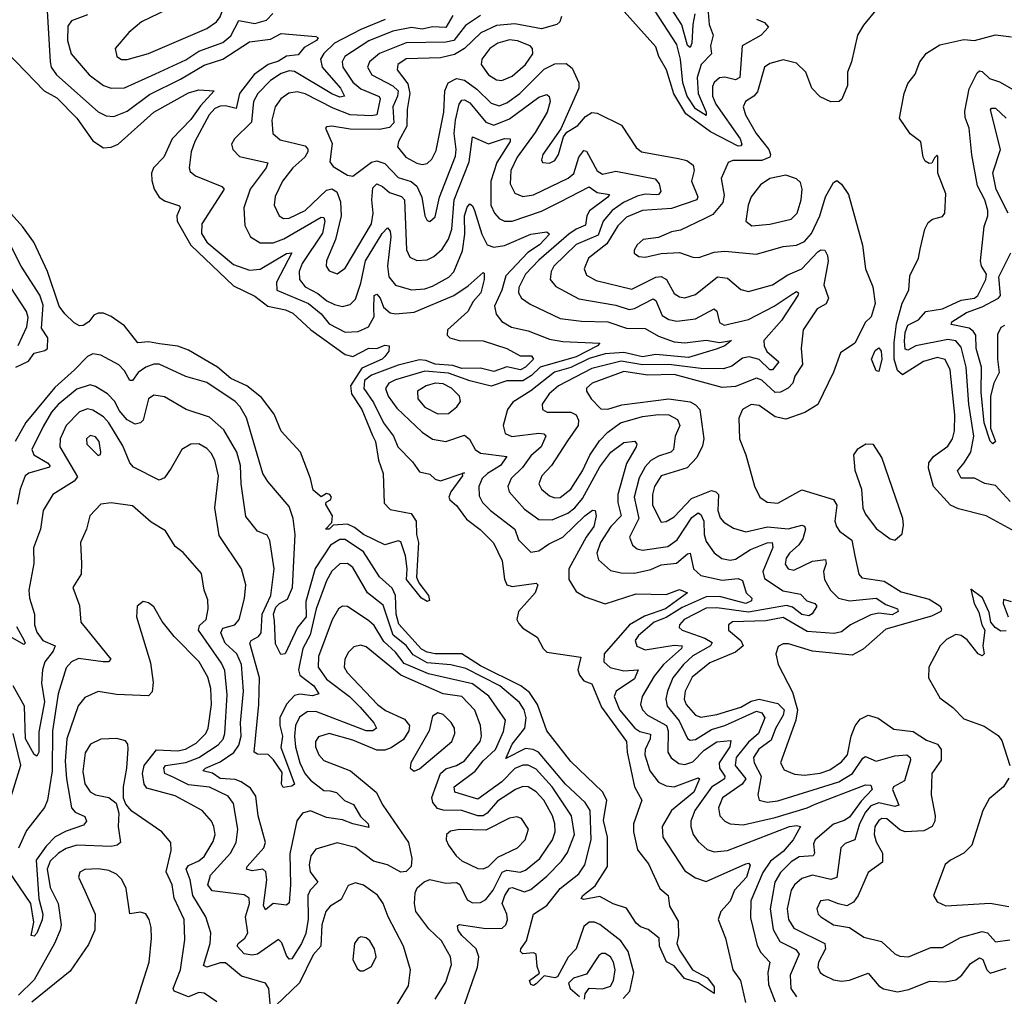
# Model space of a CAD drawing. Extents: x 1552294 to 1694791, y 811929 to 917222.
# Tile 523 of 643: x 1651750 to 1655458, y 894056 to 897733. Entities that reach past the tile are written whole.
import ezdxf

# ---------------------------------------------------------------- set-up
doc = ezdxf.new("R2010")
doc.units = 0

msp = doc.modelspace()

# ---------------------------------------------------------------- linework, layer by layer
at = {"layer": '0CON10XD'}
for points in [[(1652155, 897583.8), (1652235, 897606.4), (1652455, 897700.2), (1652490.7, 897725), (1652505, 897744.5), (1652527.5, 897805), (1652524.4, 897814.4), (1652476.2, 897836.2), (1652425, 897839.7), (1652385, 897825.3), (1652305, 897771.9), (1652208.2, 897725), (1652160.9, 897685), (1652110, 897625), (1652116, 897595), (1652133.9, 897583.9), (1652155, 897583.8)], [(1651853.9, 897766.1), (1651864.7, 897575), (1651868.8, 897555), (1651888, 897525), (1652045, 897385.8), (1652075, 897371.1), (1652105, 897369.1), (1652155, 897388.9), (1652238.6, 897451.4), (1652355, 897508.8), (1652445, 897562), (1652515.3, 897584.7), (1652615, 897649.5), (1652695, 897660), (1652735, 897681.5), (1652865, 897669.4), (1652873.8, 897665), (1652868.1, 897655), (1652821.2, 897628.8), (1652799, 897601), (1652755, 897595.9), (1652725, 897576.5), (1652685.8, 897564.2), (1652633.2, 897526.8), (1652577.8, 897455), (1652565, 897398.9), (1652525, 897409), (1652505, 897407.8), (1652485, 897398.8), (1652463.3, 897375), (1652409.2, 897275), (1652395.9, 897235), (1652387.8, 897175), (1652391.8, 897161.8), (1652412, 897145), (1652510.8, 897105), (1652520, 897095), (1652435.2, 896964.8), (1652435, 896927.5), (1652454.3, 896895), (1652555, 896811.7), (1652615, 896790.5), (1652655, 896794.4), (1652755, 896853.2), (1652775, 896855.6), (1652717.1, 896745), (1652718.2, 896715), (1652837.9, 896665), (1652884.8, 896625), (1652915, 896588), (1652975, 896557.1), (1653025, 896558.7), (1653063.5, 896576.5), (1653084.3, 896615), (1653084, 896646), (1653084.8, 896695.2), (1653095, 896699.5), (1653106.9, 896685), (1653120.1, 896650.1), (1653145, 896629.2), (1653165, 896625.2), (1653235, 896632.2), (1653385.4, 896694.6), (1653439, 896731), (1653495, 896781.2), (1653498.8, 896778.8), (1653499.2, 896755), (1653486.7, 896705), (1653457.9, 896672.1), (1653437.5, 896635), (1653360.4, 896565), (1653359.6, 896545), (1653370, 896535), (1653405, 896524.8), (1653495, 896524.3), (1653584.4, 896495), (1653635, 896467.5), (1653677.5, 896467.5), (1653685.2, 896455), (1653655, 896424.8), (1653635.5, 896415), (1653585, 896425.9), (1653535, 896409.1), (1653485, 896421.5), (1653415, 896419.7), (1653381.3, 896431.3), (1653315, 896436.3), (1653279.8, 896450.2), (1653255, 896452.1), (1653175, 896432.5), (1653074.2, 896395), (1653048.9, 896375), (1653046.3, 896345), (1653082.1, 896292.1), (1653119.6, 896215), (1653157.9, 896165), (1653174.5, 896124.5), (1653228.7, 896068.7), (1653255, 896031.1), (1653295, 896021.8), (1653315, 896002.6), (1653335, 895997), (1653416, 896024.5), (1653425, 896027.5), (1653416, 896024.5), (1653417.5, 896015), (1653373.1, 895955), (1653365.9, 895935), (1653369.6, 895925), (1653395, 895903.5), (1653432, 895852), (1653483.8, 895813.9), (1653533.8, 895763.9), (1653566.6, 895695), (1653576.2, 895626.2), (1653585, 895605.6), (1653605, 895599.1), (1653695, 895612), (1653700.8, 895605), (1653691.5, 895575), (1653627.9, 895505), (1653621.8, 895475), (1653629.4, 895459.4), (1653645, 895442.5), (1653698.4, 895408.4), (1653720.8, 895365), (1653735, 895351.8), (1653862.5, 895332.5), (1653852.2, 895285), (1653857.8, 895265), (1653874.2, 895244.2), (1653905, 895232.9), (1653940.5, 895145), (1654034.7, 895015), (1654037.3, 894975), (1654065.8, 894845), (1654092.2, 894795), (1654061.5, 894705), (1654061.1, 894675), (1654077, 894607), (1654118, 894555), (1654161.2, 894461.2), (1654192.5, 894435), (1654197.5, 894395), (1654229.2, 894339.2), (1654230.6, 894285), (1654224.5, 894255), (1654235, 894229.2), (1654283.8, 894155), (1654340.4, 894125)], [(1654524, 897735), (1654555, 897723.1), (1654569.2, 897705), (1654542.5, 897675), (1654470.4, 897635), (1654462, 897515), (1654445, 897506.8), (1654405, 897516.2), (1654385, 897514.1), (1654365, 897497.3), (1654358.7, 897481.3), (1654359.2, 897445), (1654371, 897415), (1654463.2, 897285), (1654469.7, 897265), (1654465, 897257.9), (1654455, 897257.4), (1654351.2, 897311.2), (1654259.1, 897379.1), (1654213.9, 897453.9), (1654185.8, 897545), (1654156.6, 897595), (1654145, 897630.5), (1654015, 897776.1)], [(1654979.2, 897775), (1654927.4, 897712.6), (1654905.4, 897674.6), (1654882.7, 897575), (1654867.8, 897535), (1654866.9, 897485), (1654846.2, 897433.8), (1654836.2, 897425), (1654805, 897424.4), (1654765, 897442.7), (1654733.3, 897475), (1654710.3, 897535), (1654675, 897569.5), (1654625, 897582.6), (1654575, 897568.4), (1654554.2, 897555), (1654528.3, 897461.7), (1654515, 897445.3), (1654483.5, 897425), (1654474.6, 897405), (1654482.8, 897375), (1654523, 897305), (1654571.1, 897245), (1654577.3, 897225), (1654574.2, 897215.8), (1654545, 897203.6), (1654435, 897203.4), (1654417.7, 897195), (1654392.1, 897135), (1654402.6, 897072.6), (1654398.3, 897045), (1654360.7, 896999.3), (1654327, 896983), (1654238.8, 896941.2), (1654205, 896934.7), (1654155, 896912.9), (1654097.5, 896905), (1654075, 896885.6), (1654063.5, 896865), (1654063.6, 896853.6), (1654081.7, 896841.7), (1654105, 896839.2), (1654165, 896852.9), (1654235, 896856.9), (1654285, 896838.5), (1654307.3, 896837.3), (1654365, 896858.1), (1654405, 896862.1), (1654525, 896850), (1654625, 896879.2), (1654675, 896884.2), (1654705, 896898.1), (1654731.8, 896928.2), (1654762.9, 896995), (1654785, 897066.5), (1654815, 897120), (1654827.5, 897127.5), (1654844.3, 897114.3), (1654871.1, 897075), (1654923.6, 896883.6), (1654934.6, 896794.6), (1654962.5, 896727.5), (1654971.2, 896665), (1654955.9, 896614.1), (1654935, 896593.8), (1654894.6, 896515.4), (1654841.5, 896478.5), (1654814.6, 896405.4), (1654755, 896284.3), (1654706.3, 896253.7), (1654635, 896228.9), (1654595, 896237.3), (1654535, 896280.8), (1654505, 896283.6), (1654471.4, 896265), (1654457.5, 896232.5), (1654460, 896155), (1654484.5, 896095), (1654516.9, 895976.9), (1654536.7, 895935), (1654565, 895916.9), (1654605, 895912.5), (1654695, 895963.1), (1654815, 895926.5), (1654827.7, 895905), (1654820, 895845), (1654825.3, 895825.3), (1654837.8, 895807.8), (1654883.2, 895773.2), (1654894.6, 895715), (1654910.5, 895645), (1654921.8, 895631.8), (1655005, 895618.7), (1655068.9, 895578.9), (1655175, 895551), (1655215, 895525.9), (1655221.2, 895515), (1655219, 895505), (1655183.3, 895486.7), (1655011.2, 895438.8), (1654926.7, 895363.3), (1654885, 895340.7), (1654735.9, 895355.9), (1654645, 895383.3), (1654625, 895383.1), (1654606.8, 895373.2), (1654597.8, 895345), (1654606.7, 895305), (1654660.8, 895200.9), (1654679.1, 895135), (1654672.3, 895095), (1654615.5, 894935), (1654628.4, 894908.4), (1654667.4, 894892.6), (1654705, 894888.4), (1654765, 894896.5), (1654801, 894909), (1654845, 894938.3), (1654866.9, 894965), (1654880.7, 895035), (1654896, 895074), (1654915, 895099.1), (1654945, 895114.5), (1654983.3, 895103.3), (1655041.9, 895061.9), (1655115, 895053.2), (1655165, 895019.8), (1655205.8, 895005), (1655220, 894985), (1655219.6, 894945), (1655185.5, 894894.5), (1655181.8, 894815), (1655196.9, 894735), (1655196.2, 894715), (1655186.5, 894695), (1655155, 894679.4), (1655085, 894675.7), (1655065, 894682.4), (1655015, 894724.3), (1654996.2, 894725), (1654985, 894718.1), (1654970.4, 894695), (1654967.2, 894665), (1654975, 894637.5), (1654999.2, 894595), (1654999.1, 894560.9), (1654945, 894522), (1654907.1, 894435), (1654890, 894410), (1654865, 894396.9), (1654833.7, 894403.7), (1654795, 894419.6), (1654766, 894415), (1654751.4, 894385), (1654757.1, 894365), (1654767.5, 894355), (1654815, 894324.7), (1654874.6, 894314.6), (1654928.6, 894278.6), (1654995, 894262.6), (1655045, 894215.5), (1655065, 894206.8), (1655096.7, 894205), (1655180.9, 894239.1), (1655225, 894240), (1655292.5, 894277.5), (1655375, 894300), (1655394.5, 894294.5), (1655425, 894260.7), (1655479.1, 894269.1)], [(1654340.8, 897775), (1654345.9, 897715), (1654361.8, 897675), (1654351.6, 897635), (1654355.3, 897605), (1654315.7, 897564.3), (1654301, 897515), (1654304.9, 897455), (1654335.5, 897385), (1654335, 897372.6), (1654295, 897397.5), (1654264, 897445), (1654247.3, 897495), (1654238.7, 897585), (1654225, 897639.3), (1654124.6, 897794.6)], [(1654292.7, 897755), (1654284.5, 897715), (1654281.7, 897645), (1654275, 897628.7), (1654265, 897635.5), (1654243.9, 897713.9), (1654203.9, 897773.9)], [(1652005, 897752.1), (1651945, 897728.9), (1651930.6, 897709.4), (1651929.5, 897655), (1651943.6, 897605), (1652011.6, 897525), (1652065, 897485.7), (1652095, 897474.8), (1652145, 897476.5), (1652261, 897529), (1652375, 897581.9), (1652424.9, 897615.1), (1652515, 897646.7), (1652545, 897672.5), (1652575, 897730.2), (1652635, 897718.8), (1652679.1, 897730.9), (1652703.7, 897756.3)], [(1653125.7, 897734.3), (1653034.3, 897695.7), (1652935, 897644.3), (1652895, 897605.5), (1652882.9, 897585), (1652888.9, 897555), (1652957.8, 897475), (1652973.3, 897445), (1652955, 897441.3), (1652925, 897454), (1652785, 897538.4), (1652765, 897540.2), (1652735, 897530.6), (1652695, 897504.8), (1652646.6, 897455), (1652630.4, 897425), (1652622.6, 897347.4), (1652558.6, 897285), (1652548.1, 897265), (1652552.9, 897245), (1652578.2, 897218.2), (1652684.4, 897194.4), (1652678.2, 897175), (1652617.8, 897095), (1652594.2, 897025), (1652598.1, 896958.1), (1652618.9, 896915), (1652655, 896892.4), (1652705, 896893.3), (1652745, 896908.2), (1652885, 896989.7), (1652895, 896988.5), (1652899, 896975), (1652890.4, 896929.6), (1652814.2, 896815), (1652802.7, 896785), (1652803.9, 896755), (1652825, 896727), (1652872.1, 896702.1), (1652906.7, 896675), (1652935, 896660.2), (1652965, 896653.4), (1652995, 896661.1), (1653015, 896680.9), (1653035, 896741.5), (1653052.1, 896825), (1653115, 896928.7), (1653135, 896948.9), (1653145, 896937.1), (1653148.1, 896915), (1653134.5, 896804.5), (1653140.2, 896765), (1653165, 896734.1), (1653225, 896716.2), (1653275, 896720.2), (1653305, 896729.4), (1653366.5, 896763.5), (1653385, 896783.2), (1653417.6, 896862.4), (1653426.8, 896925), (1653424.9, 896995), (1653435, 897027.5), (1653445, 897039.5), (1653455, 897032.7), (1653463, 897015), (1653490.8, 896925), (1653510, 896885), (1653535, 896876.5), (1653575, 896883.3), (1653675, 896925.8), (1653735, 896934), (1653745.6, 896925.6), (1653707.1, 896885), (1653663.3, 896856.7), (1653580.8, 896769.1), (1653565.1, 896714.9), (1653538.3, 896655), (1653544.7, 896624.8), (1653565, 896596.4), (1653602.5, 896575), (1653665, 896561.7), (1653745, 896530.6), (1653795, 896521.3), (1653934.4, 896515), (1653925.8, 896505), (1653845, 896463.1), (1653709.6, 896425), (1653676.7, 896393.3), (1653645, 896373.6), (1653585, 896373.5), (1653525, 896353.7), (1653445, 896373.6), (1653365, 896402.5), (1653275, 896409.5), (1653165, 896377.4), (1653140.6, 896365), (1653128.1, 896345), (1653137.4, 896315), (1653170.4, 896270.4), (1653265, 896180), (1653305, 896154), (1653355.3, 896144.7), (1653425, 896169.2), (1653444.3, 896154.3), (1653465, 896115.3), (1653485, 896100.7), (1653585, 896088.1), (1653560, 896055), (1653511.6, 896025), (1653491.7, 896005), (1653479.2, 895975), (1653480, 895940), (1653492.7, 895915), (1653522.4, 895885), (1653614, 895815), (1653628.7, 895775), (1653675, 895728.4), (1653705, 895732.9), (1653741.4, 895758.6), (1653795.4, 895784.6), (1653877.6, 895865), (1653906.8, 895886.8), (1653916.7, 895885), (1653921.4, 895865), (1653911.5, 895825), (1653882.6, 895785), (1653818.4, 895665), (1653818.2, 895625), (1653845, 895580), (1653880, 895560), (1653955, 895533.8), (1654071, 895571), (1654185, 895569.2), (1654235, 895587.5), (1654264.2, 895575), (1654182.4, 895515), (1654102.7, 895487.3), (1654045.9, 895454.1), (1653950.7, 895345), (1653949.5, 895315), (1653973.6, 895293.6), (1654025, 895281.8), (1654078.6, 895285), (1654065, 895251.4), (1653996.4, 895205), (1653988.5, 895185), (1654008.3, 895135), (1654066, 895066)], [(1653381.5, 897748.5), (1653355, 897704.1), (1653305, 897706.2), (1653265, 897697.9), (1653225, 897703.2), (1653155, 897689.6), (1653065, 897653), (1652974.9, 897595.1), (1652964.8, 897575), (1652966.4, 897555), (1653005, 897498.3), (1653035, 897473.2), (1653104.2, 897444.2), (1653107.4, 897435), (1653094.8, 897375.2), (1653075, 897371.1), (1652995, 897375.4), (1652929.8, 897399.8), (1652825, 897454.5), (1652795, 897461), (1652763.8, 897456.1)], [(1653485, 897748.4), (1653429, 897711), (1653384.7, 897655), (1653355, 897648.8), (1653205, 897646.5), (1653105, 897606.2), (1653067.2, 897575), (1653060, 897555), (1653075.9, 897525), (1653155, 897484), (1653174.6, 897465), (1653173, 897445), (1653154.9, 897404.9), (1653158.4, 897345), (1653142.3, 897327.7), (1653105, 897319.5), (1652995, 897320.7), (1652925, 897332.7), (1652905, 897330), (1652902, 897325), (1652926.9, 897266.9), (1652917.8, 897197.8), (1652930, 897180), (1652985, 897148.2), (1653005, 897144), (1653075, 897197.1), (1653095, 897201.7), (1653125, 897192.3), (1653175, 897139.6), (1653223.9, 897123.9), (1653245.8, 897105.8), (1653264.4, 897065), (1653275, 896994.2), (1653285, 896976.9), (1653295, 896973.1), (1653315, 896990.8), (1653330.6, 897065), (1653390.5, 897219.5), (1653394, 897245), (1653385.7, 897305), (1653391.4, 897355), (1653404.6, 897415.4), (1653415, 897430.7), (1653425, 897431.9), (1653445, 897420.5), (1653505, 897347.7), (1653535, 897335.9), (1653595, 897359.9), (1653705, 897441.8), (1653735, 897451.1), (1653743.8, 897443.8), (1653747.6, 897425), (1653736.7, 897385), (1653691.3, 897308.7), (1653623.4, 897215), (1653599.3, 897165), (1653597, 897115), (1653615, 897079.6), (1653645, 897067.3), (1653685, 897073.7), (1653815, 897136.1), (1653836.1, 897153.9), (1653855, 897215.4), (1653875, 897241.2), (1653885, 897237.8), (1653925, 897164.7), (1653945, 897151.4), (1653995, 897162.4), (1654143.6, 897133.6), (1654157.7, 897115), (1654164.1, 897085.9), (1654155.6, 897075), (1654146.2, 897073.8), (1654105, 897076), (1654075, 897069.2), (1654023.3, 897045), (1653981.7, 897015), (1653946.9, 896975), (1653928.2, 896921.8), (1653845, 896886.4), (1653762, 896805), (1653751.9, 896785), (1653748.2, 896755), (1653768.9, 896728.9), (1653855, 896682), (1653995, 896658.7), (1654045, 896642), (1654065, 896645.2), (1654135, 896682.1), (1654145.8, 896675.8), (1654168.9, 896618.9), (1654195, 896604.3), (1654225, 896597.6), (1654295, 896607), (1654365, 896644.5), (1654375.2, 896635.2), (1654385, 896592.7), (1654403.4, 896583.4), (1654495, 896604.9), (1654590.8, 896655), (1654659.1, 896699.1), (1654675, 896709.6), (1654682.2, 896705), (1654679.7, 896695), (1654619, 896601), (1654552.5, 896525), (1654553.6, 896505), (1654563.6, 896483.6), (1654608.4, 896445), (1654585, 896414.4), (1654575, 896414.7), (1654535, 896453.3), (1654496.8, 896463.2), (1654471.7, 896458.3), (1654431.3, 896428.7), (1654400.8, 896419.1), (1654315, 896419.3), (1654195, 896434.7), (1654095, 896433.5), (1654015, 896446.8), (1653905, 896419.7), (1653779, 896355), (1653743.9, 896325), (1653717.5, 896285), (1653718.6, 896265), (1653735.9, 896255.9), (1653825, 896255.2), (1653845.3, 896245), (1653853.9, 896225), (1653853.4, 896205), (1653813.1, 896146.9), (1653752.7, 896055), (1653716.5, 896015), (1653705.4, 895985.4), (1653715.4, 895965), (1653745, 895940.4), (1653765, 895933.1), (1653785, 895934.3), (1653825, 895965.3), (1653869.2, 896035), (1653896.5, 896093.5), (1653933.2, 896146.8), (1653965, 896179.8), (1654011.9, 896215), (1654095, 896239), (1654155, 896246.7), (1654195, 896245.2), (1654227.5, 896227.5), (1654235.8, 896205), (1654218.8, 896165), (1654212.5, 896115), (1654202.5, 896105), (1654155, 896089.8), (1654126.5, 896073.5), (1654105, 896049.1), (1654082.4, 896007.6), (1654063.9, 895935), (1654081.9, 895855), (1654046.6, 895785), (1654057.9, 895755), (1654075, 895741.2), (1654095, 895735.8), (1654190.8, 895749.2), (1654225.9, 895774.1), (1654281.2, 895858.8), (1654305, 895876.3), (1654315, 895870), (1654326.2, 895845), (1654327.6, 895795), (1654335, 895768.2), (1654365.2, 895725.2), (1654394.1, 895704.1), (1654425, 895698.1), (1654445, 895701.4), (1654501.8, 895738.2), (1654565, 895763.9), (1654584.1, 895764.1), (1654586.3, 895746.3), (1654548.8, 895655), (1654555, 895629.3), (1654625, 895582.6), (1654690.3, 895570.2), (1654714.4, 895544.4), (1654743.8, 895535), (1654751.9, 895525), (1654734.1, 895495.9), (1654721.1, 895488.9), (1654695, 895493.7), (1654660.8, 895520.8), (1654637.7, 895527.7), (1654495, 895502.3), (1654375, 895518.9), (1654335, 895517.6), (1654252, 895475), (1654234.7, 895455), (1654233.8, 895445), (1654244.5, 895435), (1654330, 895405), (1654358.2, 895388.2), (1654350.8, 895375), (1654285, 895337.3), (1654249.8, 895305), (1654209.1, 895255), (1654188.9, 895205), (1654183.1, 895175), (1654188, 895148), (1654233.1, 895093.1), (1654265, 895026.2), (1654275, 895019.7), (1654295, 895022.9), (1654355, 895060.3), (1654405, 895075.1), (1654525, 895129.3), (1654545, 895123.7), (1654556.5, 895105), (1654531.7, 895045), (1654495, 895013.3), (1654447.5, 894955), (1654444.5, 894925), (1654484.5, 894875), (1654470.4, 894855), (1654397, 894803), (1654381.4, 894765), (1654386.9, 894735), (1654405, 894715.4), (1654425.7, 894705.7), (1654475, 894701), (1654595, 894728.9), (1654715, 894765.1), (1654745, 894779.9), (1654935, 894852), (1654955, 894850.9), (1654960.3, 894835), (1654919, 894791), (1654875, 894730.9), (1654855, 894717.3), (1654815, 894704.1), (1654745.8, 894645), (1654739.5, 894630.5), (1654743.2, 894595), (1654737.5, 894585), (1654685, 894580.4), (1654655, 894562.8), (1654615, 894522.3), (1654594.2, 894485), (1654575.5, 894385), (1654587.3, 894307.3), (1654612.9, 894262.8), (1654672.3, 894232.3), (1654684.8, 894215), (1654652, 894135), (1654654.1, 894085), (1654675, 894053.6)], [(1653790.7, 897745), (1653784.5, 897725.5), (1653773.2, 897715), (1653715, 897698.5), (1653615, 897717.8), (1653545, 897711.2), (1653486.2, 897683.8), (1653425, 897624.8), (1653387.6, 897602.4), (1653335, 897589), (1653205, 897585.9), (1653174, 897565), (1653171.3, 897545), (1653212, 897492), (1653219.4, 897455), (1653208.9, 897395), (1653208.1, 897331.9), (1653176, 897275), (1653172.3, 897255), (1653204.6, 897215), (1653245, 897192.9), (1653265, 897188.1), (1653285, 897192), (1653301.5, 897208.5), (1653318.8, 897241.2), (1653346.9, 897385), (1653350.6, 897465), (1653363.9, 897495)], [(1653565, 897504.8), (1653605, 897521.1), (1653655.2, 897565), (1653682.2, 897605), (1653681.1, 897625), (1653672.1, 897635), (1653625, 897654), (1653595, 897657), (1653550.5, 897645), (1653520.3, 897625), (1653490.4, 897585), (1653487.3, 897565), (1653515.4, 897525), (1653545, 897507.1), (1653565, 897504.8)], [(1655555, 895775.2), (1655390, 895865), (1655285, 895890.8), (1655254.8, 895904.8), (1655191.4, 895975), (1655172.7, 896045), (1655173.4, 896065), (1655191.2, 896088.8), (1655245, 896126.8), (1655262.9, 896155), (1655270.4, 896185), (1655271.6, 896245), (1655254.3, 896415), (1655235, 896453.6), (1655205, 896461.8), (1655153.7, 896446.3), (1655075, 896396.1), (1655055, 896412.1), (1655042.6, 896455), (1655042.5, 896517.5), (1655051.6, 896588.4), (1655073.6, 896666.4), (1655098.3, 896715), (1655101.5, 896768.5), (1655134.3, 896835), (1655141.3, 896868.7), (1655159.1, 896945), (1655170.5, 896969.5), (1655187.3, 896982.7), (1655225, 896991.5), (1655233.9, 897005), (1655238, 897078), (1655207.1, 897155), (1655208, 897218), (1655205, 897222.5), (1655195, 897212.5), (1655185, 897193.3), (1655175, 897191.2), (1655160.3, 897200.3), (1655151.9, 897215), (1655142.9, 897272.9), (1655103.7, 897303.6), (1655062.7, 897362.7), (1655081.2, 897455), (1655095, 897492.5), (1655122, 897528), (1655139.5, 897575), (1655165, 897607.1), (1655215, 897638.1), (1655305, 897658.2), (1655345, 897654.3), (1655425, 897676.5), (1655485, 897668.1)], [(1651701.1, 897611.1), (1651841.6, 897465), (1651889.2, 897439.2), (1651965, 897363), (1652025, 897276.6), (1652065, 897250.2), (1652095, 897252.7), (1652120.5, 897265), (1652255, 897384.8), (1652385, 897458.2), (1652425, 897468.9), (1652482.5, 897465), (1652431.2, 897408.8), (1652395, 897357.6), (1652323.9, 897285), (1652292.6, 897215), (1652253.3, 897175), (1652246.7, 897155), (1652248, 897128), (1652256.8, 897095), (1652275, 897064.3), (1652295, 897051.2), (1652352.3, 897032.3), (1652354.7, 897025), (1652341.1, 896995), (1652343, 896975), (1652393.8, 896883.8), (1652555, 896730.6), (1652635, 896691.8), (1652684.9, 896654.9), (1652750.7, 896640.7), (1652778.4, 896628.4), (1652846, 896566), (1652975, 896472.2), (1653005, 896465.3), (1653065, 896496.3), (1653095, 896495.4), (1653125, 896508.2), (1653140.8, 896505), (1653140, 896485), (1653124.4, 896465), (1653114.3, 896455), (1653038.8, 896421.2), (1652996.1, 896355), (1652999.6, 896325), (1653038, 896265), (1653078.1, 896168.1), (1653089.3, 896145), (1653101.3, 896075), (1653118.6, 896025), (1653122.9, 895912.9), (1653145, 895889.4), (1653224.4, 895874.4), (1653243.3, 895845), (1653244.5, 895795), (1653251.9, 895765), (1653244.6, 895634.6), (1653253.1, 895613.1), (1653289.1, 895565), (1653293.3, 895546.7), (1653285, 895542.9)], [(1653363.9, 897495), (1653395, 897511.9), (1653425, 897505.2), (1653471.7, 897471.7), (1653525, 897418.7), (1653555, 897408.8), (1653585, 897420.7), (1653633.4, 897455), (1653725, 897547), (1653765, 897567.3), (1653808.2, 897568.2), (1653831, 897551), (1653856, 897495), (1653855.9, 897475), (1653788, 897322), (1653720.4, 897225), (1653714.4, 897205), (1653718.8, 897195), (1653745, 897192.5), (1653765, 897202.7), (1653778.9, 897225), (1653798.3, 897291.7), (1653810.2, 897309.8), (1653851.4, 897335), (1653881.2, 897368.8), (1653905, 897383.3), (1653925, 897380.6), (1654016.4, 897336.4), (1654071.7, 897251.7), (1654092, 897235), (1654230.5, 897210.5), (1654262.6, 897202.6), (1654285.8, 897185), (1654289.5, 897165), (1654279.6, 897125), (1654303.5, 897066.5), (1654300, 897055), (1654205, 897021.7), (1654095, 897014.5), (1654035, 896989.3), (1654003, 896957), (1653960.6, 896889.4), (1653891.8, 896835), (1653875.4, 896795.4), (1653885, 896770.9), (1653920.6, 896750.6), (1654055, 896718.6), (1654145, 896763.4), (1654165, 896766.3), (1654185.2, 896755), (1654215, 896702.7), (1654235, 896689.4), (1654255, 896685.8), (1654295, 896698.6), (1654378, 896765), (1654415, 896760.5), (1654465, 896717.1), (1654495, 896709.6), (1654585, 896734.3), (1654643, 896773), (1654695, 896794.8), (1654755, 896858.9), (1654766.6, 896866.6), (1654781.9, 896865), (1654792.4, 896845), (1654794.3, 896824.3), (1654778.4, 896735), (1654795.8, 896685), (1654787, 896663), (1654752.7, 896645), (1654700.5, 896565), (1654693.1, 896496.9), (1654697.3, 896435), (1654668.9, 896391.1), (1654661.2, 896365), (1654644.4, 896345.6), (1654615, 896330.8), (1654595, 896328.8), (1654545, 896376.1), (1654525, 896383.2), (1654445, 896352.1), (1654395, 896348.3), (1654215, 896396.6), (1654115, 896395.3), (1654025, 896408.6), (1653905.6, 896365), (1653885, 896345.6), (1653884.7, 896335), (1653901.4, 896305), (1653938.3, 896268.3), (1653965, 896266.2), (1654017.6, 896282.4), (1654194.1, 896305.9), (1654275, 896294.1), (1654295, 896283.5), (1654310.8, 896265), (1654326.7, 896155), (1654320.9, 896129.1), (1654299.6, 896085), (1654263.8, 896046.1), (1654165.4, 896015), (1654140.2, 895975), (1654132.8, 895945), (1654133.5, 895905), (1654165, 895841.2), (1654185, 895843.8), (1654215, 895861.6), (1654279.7, 895930.3), (1654355, 895959.8), (1654371.8, 895955), (1654381.2, 895945), (1654379, 895885), (1654387.6, 895857.6), (1654401.4, 895841.4), (1654438.2, 895818.2), (1654485, 895805.3), (1654566.6, 895823.4), (1654643.7, 895816.3), (1654695, 895830), (1654705, 895826.7), (1654709.6, 895815), (1654698.6, 895778.6), (1654684.6, 895755.4), (1654649.3, 895725), (1654636.5, 895705), (1654632.9, 895682.9), (1654643.3, 895665), (1654665, 895660.7), (1654735, 895694), (1654785, 895700.4), (1654787.2, 895685), (1654777.3, 895655), (1654781.3, 895625), (1654803.9, 895585), (1654833.5, 895555), (1654875, 895544.6), (1654975, 895555.2), (1655011.7, 895531.7), (1655055.1, 895515.1), (1655058.6, 895505), (1655035, 895491.7), (1654985, 895498.3), (1654955, 895491.9), (1654878.9, 895455), (1654845, 895428.8), (1654817.6, 895422.4), (1654715, 895430), (1654625, 895482.6), (1654559.9, 895470.1), (1654434, 895466), (1654419.2, 895455), (1654418.9, 895435), (1654465.3, 895395), (1654474.2, 895375), (1654445, 895351.4), (1654348.5, 895311.5), (1654282.8, 895257.2), (1654255.5, 895205), (1654252.7, 895175), (1654259.2, 895155), (1654295, 895114.8), (1654315, 895106.4), (1654375, 895117.1), (1654465.9, 895145), (1654505, 895167.7), (1654535, 895174.4), (1654605, 895158.4), (1654628.3, 895135), (1654625.4, 895115), (1654595.7, 895064.3), (1654580.3, 895019.7), (1654533.6, 894986.4), (1654513.6, 894955), (1654515.2, 894935), (1654542.4, 894885), (1654529.6, 894815), (1654535, 894794.6), (1654565, 894786.8), (1654605, 894791.8), (1654835, 894863.2), (1654886, 894895), (1654925, 894952.9), (1654935, 894959.2), (1654975, 894941.5), (1655045, 894961.5), (1655091.2, 894965), (1655103.3, 894955), (1655104.1, 894945), (1655082.3, 894867.7), (1655040, 894845), (1655036.8, 894835), (1655060.9, 894775), (1655045, 894770), (1654985, 894784.9), (1654955, 894773.4), (1654935, 894749.3), (1654912.9, 894705), (1654895, 894645.5), (1654858.3, 894631.7), (1654842.7, 894615), (1654827.1, 894502.9), (1654805, 894495.2), (1654735, 894511.8), (1654695, 894499.7), (1654667.5, 894475), (1654655.6, 894455), (1654640.5, 894385), (1654645.2, 894345), (1654665, 894312.1), (1654782.2, 894255), (1654784.7, 894235), (1654758.6, 894185), (1654755.3, 894165), (1654764.7, 894145), (1654778.4, 894135), (1654815, 894117.9), (1654845, 894112.3), (1654875, 894117.2), (1654945, 894142.9), (1654984.8, 894094.8), (1655003.5, 894083.5), (1655055, 894073.3), (1655098.7, 894081.3), (1655176.6, 894113.4), (1655235, 894110.4), (1655275, 894118.1), (1655297.5, 894135), (1655330.4, 894179.6), (1655365, 894200.6), (1655376.8, 894195), (1655391.6, 894155), (1655405, 894143), (1655465, 894162.4)], [(1655479.6, 895919.6), (1655425, 895979.4), (1655385, 895986.2), (1655345, 896006.9), (1655295, 896007.3), (1655282, 896035), (1655306.8, 896065), (1655332.1, 896105), (1655343.3, 896165), (1655324.4, 896285), (1655314.3, 896425), (1655295, 896499.6), (1655275, 896523.9), (1655245, 896528.9), (1655124.5, 896505.5), (1655095, 896489.1), (1655085, 896492.9), (1655082.4, 896522.4), (1655085, 896555.6), (1655095, 896583.3), (1655135, 896603.2), (1655161.8, 896635), (1655225, 896644.9), (1655295, 896677.3), (1655345.3, 896685), (1655357.8, 896695), (1655388.3, 896755), (1655390.2, 896775), (1655372.1, 896805), (1655368.1, 896825), (1655382.6, 896955), (1655395.9, 896995), (1655396.4, 897015), (1655385, 897054.4), (1655357.3, 897107.3), (1655336, 897224), (1655325.5, 897325), (1655310.2, 897365), (1655308.9, 897388.9), (1655325, 897472.4), (1655355, 897532.8), (1655365, 897541.2), (1655375, 897538.4), (1655401.9, 897511.9), (1655439.7, 897499.7), (1655495, 897467.5)], [(1652763.8, 897456.1), (1652733.4, 897435), (1652712.5, 897405), (1652699.8, 897355), (1652703.5, 897305), (1652730.9, 897280.9), (1652825, 897258.6), (1652835.6, 897245.6), (1652835.3, 897235), (1652823.6, 897215), (1652778.1, 897175), (1652739.4, 897125), (1652712.1, 897067.9), (1652708.7, 897035), (1652726.7, 896995), (1652743.8, 896985), (1652765, 896985.3), (1652825, 897014.8), (1652905, 897091.5), (1652925, 897096.9), (1652944.8, 897084.8), (1652957.9, 897047.9), (1652960.9, 896995), (1652939.6, 896905), (1652904.7, 896825), (1652904.6, 896805), (1652915, 896788.1), (1652945, 896776.2), (1652975, 896797.8), (1653074.2, 896965), (1653081.6, 897005), (1653075.7, 897055), (1653079.7, 897100.3), (1653095, 897115.3), (1653116.8, 897105), (1653143.1, 897083.1), (1653187.2, 897067.2), (1653199.1, 897055), (1653206, 896866), (1653219, 896839), (1653245.9, 896825.9), (1653285, 896829.1), (1653309, 896841), (1653341.3, 896868.7), (1653365, 896907.1), (1653377.6, 896945), (1653386, 897055), (1653442.2, 897197.8), (1653455, 897292.2), (1653515, 897265.2), (1653575.3, 897285.3), (1653596.9, 897285), (1653596.5, 897275), (1653547.2, 897195), (1653523.8, 897125), (1653524.3, 897035), (1653538, 897005), (1653555.5, 896985), (1653575, 896974.2), (1653605, 896974.4), (1653715, 897012.3), (1653785, 897046.8), (1653895, 897104.3), (1653925, 897081.9), (1653971.1, 897075), (1653965.3, 897065), (1653896, 897014), (1653885.8, 896995), (1653880.5, 896959.5), (1653845, 896944.9), (1653817.7, 896925), (1653705, 896828), (1653655.2, 896775), (1653629, 896725), (1653628.8, 896705), (1653639.6, 896685), (1653672.5, 896662.5), (1653785, 896608.6), (1653865, 896597.5), (1653965.1, 896595.1), (1654035, 896572.1), (1654105, 896570.8), (1654155, 896541.8), (1654215, 896519.8), (1654255, 896515.9), (1654335, 896527), (1654385, 896517.4), (1654430, 896525), (1654405.6, 896505), (1654372.6, 896492.6), (1654268.2, 896461.8), (1654145, 896472.8), (1654095, 896463.9), (1654025, 896480.2), (1653955.1, 896474.9), (1653895, 896456.9), (1653825, 896423.9), (1653763.7, 896406.4), (1653674.2, 896335.8), (1653606.4, 896293.6), (1653586.8, 896265), (1653570.7, 896205), (1653577.5, 896175), (1653603.3, 896163.3), (1653705, 896176.6), (1653723.6, 896173.6), (1653731.8, 896165), (1653713.4, 896125), (1653675, 896091.1), (1653643.2, 896046.8), (1653601.2, 896005), (1653588.6, 895975), (1653593.5, 895955), (1653650.7, 895890.7), (1653705, 895851.2), (1653755, 895849.8), (1653814.1, 895875), (1653841, 895895), (1653869.9, 895930.1), (1653935, 896048.9), (1653975.7, 896105), (1654025, 896141.6), (1654065.9, 896145.9), (1654073.5, 896135), (1654071.3, 896125), (1654035, 896061.5), (1654002.8, 895945), (1654002.2, 895915), (1654015.2, 895864.8), (1653975.6, 895824.4), (1653937, 895765), (1653923.5, 895725), (1653929.3, 895699.3), (1653975, 895659.5), (1654015, 895650.7), (1654065, 895649.4), (1654127.1, 895662.9), (1654165, 895681.1), (1654223.3, 895686.7), (1654265, 895722.1), (1654275, 895724.3), (1654287.9, 895665), (1654315, 895640.2), (1654395, 895622.3), (1654455, 895628.5), (1654471.7, 895621.7), (1654485.6, 895575.6), (1654506.5, 895555), (1654505.3, 895545), (1654484.7, 895534.7), (1654385, 895561), (1654335, 895559.8), (1654245, 895520.4), (1654185, 895482.2), (1654139.1, 895465), (1654080.8, 895415), (1654067.6, 895395), (1654074.3, 895374.3), (1654105, 895360.6), (1654215, 895377.6), (1654244.4, 895375), (1654241.6, 895365), (1654174.9, 895305.1), (1654139.2, 895260.8), (1654093.7, 895185), (1654087.5, 895155), (1654095.8, 895135), (1654114.1, 895115), (1654186.3, 895075), (1654191.4, 895055), (1654191.1, 894975), (1654203.6, 894953.6), (1654232.7, 894932.7), (1654255, 894929.2), (1654285, 894939.3), (1654327.1, 894982.9), (1654375, 895014.1), (1654428.5, 895018.5), (1654424, 894995), (1654383.8, 894935), (1654385.8, 894915), (1654405.2, 894885), (1654404.2, 894875), (1654393.3, 894866.7), (1654355, 894843.9), (1654292.7, 894755), (1654277.8, 894715), (1654276.9, 894695), (1654286.6, 894665), (1654305, 894639.2), (1654338.9, 894608.9), (1654365, 894599.7), (1654415, 894605.2), (1654648.5, 894695), (1654675, 894699.3), (1654690, 894695), (1654662.6, 894645), (1654625, 894601.7), (1654577.7, 894565), (1654548.4, 894521.6), (1654502.7, 894415), (1654501.4, 894351.4), (1654526.8, 894246.8), (1654541.3, 894221.3), (1654575.3, 894185), (1654567.4, 894145), (1654570.2, 894100.2), (1654595.2, 894035.2)], [(1655472.5, 897005), (1655426.8, 897093.2), (1655414, 897156), (1655443.4, 897245), (1655405.8, 897394.2), (1655410, 897400), (1655425, 897399.7), (1655465, 897362.7)], [(1654507.1, 896957.1), (1654575, 896962.9), (1654655, 896982.7), (1654678, 897005), (1654692.7, 897055), (1654696.9, 897095), (1654690.5, 897120.5), (1654675, 897134.5), (1654635, 897148.2), (1654574.8, 897135.2), (1654539.2, 897110.9), (1654505, 897066.5), (1654493.8, 897035), (1654485, 896974.2), (1654507.1, 896957.1)], [(1653285, 895542.9), (1653263.1, 895555), (1653206.5, 895625), (1653209.6, 895665), (1653202.7, 895715), (1653185, 895767.5), (1653175, 895771.4), (1653125, 895755.6), (1653045, 895794.8), (1653011.2, 895821.2), (1652985, 895833.1), (1652930.3, 895829.7), (1652915, 895814.6), (1652901.2, 895815), (1652925, 895840), (1652927.5, 895865), (1652902.3, 895907.7), (1652903.6, 895916.4), (1652920, 895925), (1652924, 895935), (1652918, 895945), (1652905, 895949.2), (1652885, 895936.7), (1652855, 895961.4), (1652844.7, 896005), (1652807.1, 896105), (1652735, 896184.2), (1652707.9, 896247.9), (1652660, 896310), (1652605, 896354.8), (1652545, 896382.7), (1652495, 896424.8), (1652385, 896488.9), (1652345, 896504.5), (1652276.9, 896513.1), (1652235, 896520.6), (1652195, 896516.7), (1652145, 896580), (1652095, 896616), (1652065, 896628.4), (1652045, 896628.5), (1652028.9, 896621.1), (1652010.5, 896595), (1651988.6, 896581.4), (1651975, 896580.3), (1651955, 896591.7), (1651919.9, 896625), (1651899, 896655), (1651855.1, 896785.1), (1651802.8, 896895), (1651760.2, 896955), (1651625, 897105.7)], [(1651735.3, 896425), (1651782.8, 896447.2), (1651805, 896477.1), (1651845, 896487.1), (1651854.2, 896495), (1651855.8, 896535), (1651832.1, 896572.1), (1651838.3, 896658.3), (1651825.8, 896695.8), (1651755.2, 896805), (1651694.9, 896924.9)], [(1655458.8, 896581.2), (1655445, 896574.7), (1655432.6, 896547.4), (1655431.7, 896455), (1655438.8, 896405), (1655418.4, 896365), (1655406.4, 896315), (1655405.7, 896195), (1655425.2, 896145), (1655415, 896135.6), (1655405, 896145.6), (1655382.2, 896215), (1655370.2, 896330.2), (1655372.1, 896425), (1655351.4, 896495), (1655350, 896545), (1655340.9, 896560.9), (1655325, 896571.8), (1655258.2, 896585), (1655260, 896595), (1655315, 896630.6), (1655375, 896652), (1655435.8, 896684.2), (1655442.9, 896695), (1655437.5, 896765), (1655482.2, 896855)], [(1651743.7, 896506.3), (1651777.1, 896577.1), (1651781.9, 896611.9), (1651776, 896635), (1651716.9, 896725)], [(1654340.4, 894125), (1654365, 894091.9), (1654365, 894066.7), (1654305, 894106.2), (1654252.9, 894122.9), (1654215, 894170), (1654185.7, 894185.7), (1654159.3, 894245), (1654158.1, 894275), (1654117, 894307), (1654087.5, 894317.5), (1654071.2, 894331.2), (1654035, 894388.1), (1653985, 894403.8), (1653935, 894431.5), (1653875, 894420), (1653864.4, 894424.4), (1653870, 894435), (1653917.6, 894472.4), (1653963.2, 894545), (1653963.1, 894655), (1653948.1, 894718.1), (1653961.6, 894795), (1653945, 894826.2), (1653825, 894940), (1653735, 895056), (1653699.3, 895155), (1653669.6, 895199.6), (1653637.3, 895225), (1653485, 895300.5), (1653415, 895345.5), (1653314.6, 895345.4), (1653285, 895351.2), (1653263.1, 895363.1), (1653177.1, 895457.2), (1653167.6, 895495), (1653165.3, 895564.7), (1653153.1, 895593.1), (1653105.1, 895635.1), (1653045, 895729.6), (1652975, 895775.5), (1652955, 895776.4), (1652920.5, 895755), (1652863.1, 895666.9), (1652828, 895542), (1652829.3, 895485), (1652796.3, 895445), (1652749.5, 895345), (1652733.3, 895343.3), (1652712.8, 895382.8), (1652709.5, 895469.5), (1652705.9, 895495), (1652715, 895520.5), (1652727.8, 895535), (1652758.3, 895551.7), (1652777.8, 895595), (1652786.8, 895795), (1652780, 895855), (1652765, 895900), (1652684.3, 895994.3), (1652665.8, 896025), (1652604.5, 896234.5), (1652580.3, 896275), (1652560.8, 896295), (1652455, 896366.6), (1652375, 896390), (1652275, 896435.9), (1652255, 896436.1), (1652225, 896425.3), (1652196.6, 896405), (1652175, 896374.7), (1652165, 896374.6), (1652145, 896410.4), (1652123, 896433), (1652055, 896469.5), (1652025, 896474.5), (1652005, 896465.5), (1651955.7, 896414.3), (1651881.9, 896348.1), (1651773.5, 896216.5), (1651733, 896145)], [(1654985, 896408), (1654975, 896411.2), (1654957.9, 896455), (1654971.9, 896488.1), (1654985, 896497.5), (1654994.7, 896484.7), (1654996.8, 896455), (1654985, 896408)], [(1654022.2, 894047.8), (1654047.9, 894075), (1654062.6, 894145), (1654040.7, 894225), (1654013.2, 894265), (1653935, 894326.8), (1653915, 894335.2), (1653895, 894335.2), (1653875, 894318.8), (1653845.8, 894234.2), (1653815, 894203.1), (1653775, 894129.7), (1653765, 894124.8), (1653725, 894132.3), (1653695, 894102.2), (1653685, 894097.1), (1653675, 894100.8), (1653670, 894115), (1653707.3, 894142.7), (1653698.5, 894168.5), (1653694.5, 894214.5), (1653685, 894219.5), (1653645, 894216.1), (1653636.1, 894225), (1653637.5, 894235), (1653658, 894265), (1653685.2, 894364.8), (1653735, 894397.7), (1653785, 894462), (1653855, 894516.8), (1653878.5, 894551.5), (1653901.5, 894645), (1653898.3, 894755), (1653879.6, 894785), (1653805, 894854.5), (1653704.2, 894975), (1653683.5, 894985), (1653655, 894988.4), (1653581.2, 894951.2), (1653605.1, 895005), (1653651.9, 895065), (1653657.5, 895105), (1653650.3, 895135), (1653632, 895162), (1653557.7, 895225), (1653430.4, 895289.6), (1653373.8, 895303.8), (1653285, 895312.1), (1653231.6, 895341.6), (1653205, 895376.6), (1653156.1, 895416.1), (1653118.4, 895528.4), (1653059.7, 895575), (1653005, 895670), (1652984, 895685), (1652955, 895684.1), (1652925, 895656.6), (1652905, 895620), (1652866.8, 895515), (1652843.7, 895416.3), (1652815.7, 895365), (1652800, 895285), (1652804.6, 895264.6), (1652857.8, 895225), (1652876, 895195), (1652852.2, 895187.8), (1652805, 895193.4), (1652785, 895188.6), (1652755, 895156), (1652729.5, 895105), (1652729.2, 895075), (1652739.7, 895035), (1652732.8, 894992.8), (1652765.7, 894905.7), (1652784.5, 894855), (1652775, 894847.1), (1652741.5, 894841.5), (1652735.5, 894855), (1652738.7, 894898.7), (1652705.9, 894945.9), (1652685, 894966.2), (1652645, 894967.9), (1652633.1, 894975), (1652650.5, 895155), (1652653.2, 895255), (1652616.7, 895385), (1652621.5, 895395), (1652649.6, 895410.4), (1652659.7, 895425), (1652663, 895495), (1652695.2, 895565.2), (1652708.3, 895665), (1652692.1, 895772.1), (1652681.7, 895791.7), (1652645, 895807.9), (1652601.9, 895861.9), (1652584.3, 895985), (1652581.6, 896055), (1652568, 896105), (1652519.2, 896189.2), (1652465, 896236.8), (1652377.1, 896265), (1652295, 896312.5), (1652255, 896319.3), (1652234.5, 896305.5), (1652215, 896225.6), (1652204.7, 896215.3), (1652185, 896210), (1652155, 896226.7), (1652125, 896261.6), (1652108.6, 896295), (1652080, 896325), (1652035, 896352.6), (1652015, 896357.8), (1651965, 896342.3), (1651895, 896283.8), (1651869.3, 896255), (1651838, 896202), (1651796, 896115), (1651803.6, 896095), (1651854.7, 896065), (1651863.3, 896055), (1651861.8, 896048.2), (1651784.1, 896025.9), (1651770.5, 896015), (1651751.5, 895965), (1651740.9, 895909.1)], [(1653325, 896248.6), (1653365, 896250.7), (1653396.7, 896275), (1653410, 896295), (1653405.9, 896315), (1653375.5, 896345.5), (1653345, 896362.1), (1653315, 896364.5), (1653280.9, 896355), (1653248.2, 896335), (1653249.5, 896305), (1653275, 896274.3), (1653325, 896248.6)], [(1653407.2, 893975), (1653473.8, 894165), (1653479, 894205), (1653469.2, 894235), (1653414.7, 894285), (1653401.4, 894305), (1653398.9, 894321.1), (1653405, 894326), (1653505, 894311.2), (1653567.1, 894312.9), (1653580.4, 894325), (1653586.3, 894343.7), (1653584.2, 894365), (1653566.8, 894405), (1653576.3, 894435), (1653595, 894462.7), (1653604.1, 894465.9), (1653651, 894449), (1653675, 894457.5), (1653735, 894508.4), (1653790, 894565), (1653812.7, 894597.3), (1653839.8, 894665), (1653827.9, 894735), (1653755.4, 894845), (1653695, 894910.8), (1653665, 894925.9), (1653645, 894926), (1653615, 894914.1), (1653565, 894863.2), (1653475, 894797.7), (1653388.9, 894825), (1653386.2, 894845), (1653465, 894904.1), (1653495, 894942), (1653541.3, 894985), (1653572.4, 895052.4), (1653579.8, 895095), (1653516, 895186), (1653455, 895232.4), (1653289.7, 895270.3), (1653198.4, 895308.4), (1653165, 895351.9), (1653121.8, 895391.8), (1653085, 895451.6), (1653065, 895470.2), (1652985, 895523.1), (1652965, 895525.4), (1652950, 895515), (1652927, 895473), (1652875.7, 895335), (1652873.9, 895295), (1652905, 895250.4), (1652991.6, 895185), (1653031.7, 895145), (1653083.9, 895085), (1653093.1, 895065), (1653080, 895055), (1653055, 895055.7), (1652865, 895127.7), (1652832.9, 895127.1), (1652803.6, 895106.4), (1652788.4, 895075), (1652784.6, 895035.4), (1652788.5, 894995), (1652804.8, 894935), (1652823.8, 894895), (1652845, 894869.5), (1652895, 894831.4), (1652918.9, 894828.9), (1652943.4, 894823.4), (1652972.7, 894792.7), (1653007.5, 894777.5), (1653033.1, 894733.1), (1653062.1, 894705), (1653065, 894692), (1653005, 894704.9), (1652965, 894720.8), (1652905, 894729.3), (1652845, 894754.8), (1652814.5, 894745.5), (1652793.4, 894716.6), (1652767.5, 894592.5), (1652770.2, 894475), (1652765, 894407.5), (1652755, 894399.4), (1652704.2, 894405.8), (1652675, 894381.9), (1652667.7, 894397.7), (1652681, 894495), (1652676.7, 894525), (1652665, 894534.1), (1652625, 894528.9), (1652604.5, 894535), (1652606.4, 894545), (1652669.4, 894615), (1652676, 894635), (1652647.5, 894735), (1652638.9, 894808.9), (1652619.4, 894839.4), (1652584, 894864), (1652561.7, 894871.7), (1652505, 894875.8), (1652476, 894896), (1652439.4, 894905), (1652449.1, 894915), (1652505, 894938.8), (1652555.7, 894974.3), (1652575, 895001.1), (1652584.5, 895035), (1652581.5, 895085), (1652592.3, 895205), (1652585.8, 895305), (1652567.2, 895345), (1652524, 895385), (1652507.5, 895425), (1652515, 895442.1), (1652560.6, 895455), (1652576.9, 895475), (1652596.8, 895553.2), (1652601.3, 895605), (1652585.2, 895665.2), (1652500.5, 895790.5), (1652484.7, 895895.3), (1652498.4, 896015), (1652484.2, 896075), (1652471.3, 896101.3), (1652455, 896119.1), (1652425, 896136.7), (1652395, 896134.6), (1652360.9, 896115), (1652320.4, 896045), (1652295, 896008.6), (1652275, 895998.9), (1652178.8, 896048.8), (1652164.5, 896064.5), (1652138.1, 896128.1), (1652085.1, 896215.1), (1652065, 896238.3), (1652025, 896263), (1652005, 896267.5), (1651975, 896256.5), (1651925.1, 896204.9), (1651901.7, 896155), (1651901.4, 896125), (1651968.2, 896011.8), (1651955, 895995.3), (1651874.7, 895945.3), (1651838.2, 895885), (1651828.8, 895815), (1651802.4, 895745), (1651803.4, 895685), (1651784.3, 895585), (1651786.9, 895555), (1651805.3, 895495), (1651805.3, 895455), (1651815, 895427.3), (1651837.5, 895395), (1651883.3, 895375), (1651876.2, 895355), (1651845.2, 895315), (1651836.2, 895285), (1651831.8, 895235), (1651842.7, 895165), (1651821.9, 895051.9), (1651821.6, 894975), (1651815, 894960), (1651805, 894966.5), (1651771.8, 895025), (1651768.1, 895148.1), (1651725.4, 895225)], [(1652045, 896092.5), (1652053.8, 896096.2), (1652055.5, 896104.5), (1652049.1, 896145), (1652035, 896162.9), (1652015, 896166.9), (1652001.5, 896155), (1652002.7, 896135), (1652045, 896092.5)], [(1655045, 895773.3), (1655072.8, 895797.2), (1655078.6, 895831.4), (1655075.4, 895855), (1654996.6, 896085), (1654965, 896133.3), (1654936.7, 896135), (1654904, 896115), (1654890, 896095), (1654895, 896037.5), (1654920.3, 895965), (1654925, 895894.2), (1654935, 895870.9), (1654975, 895817.1), (1655028, 895778), (1655045, 895773.3)], [(1653314.1, 894045), (1653355, 894108.6), (1653376.5, 894175), (1653372.8, 894205), (1653338.4, 894265), (1653290.5, 894310.5), (1653241.6, 894375), (1653236.2, 894405), (1653238.8, 894445), (1653246.3, 894463.7), (1653273.3, 894486.7), (1653295, 894495.8), (1653355, 894481.8), (1653395, 894484.8), (1653407.4, 894477.4), (1653435, 894419.6), (1653455, 894408.2), (1653485, 894409.2), (1653505, 894420.9), (1653532.6, 894455), (1653566.9, 894523.1), (1653585, 894530.8), (1653635, 894523.4), (1653655, 894530.4), (1653708.3, 894575), (1653756.4, 894645), (1653766.8, 894675), (1653765.5, 894705), (1653756, 894735), (1653723.5, 894795), (1653695, 894825.7), (1653665, 894844.3), (1653645, 894845.7), (1653617.5, 894835), (1653549, 894791), (1653510.5, 894745), (1653495, 894735.1), (1653475, 894735.6), (1653415, 894755.8), (1653345, 894757.1), (1653323.5, 894763.5), (1653305.2, 894785), (1653302.4, 894805), (1653334.1, 894895), (1653355, 894912.6), (1653395.1, 894924.9), (1653425, 894942.3), (1653484.3, 895015), (1653489.1, 895035), (1653485.8, 895075), (1653463.4, 895133.4), (1653415.1, 895185.1), (1653344.9, 895194.9), (1653184.7, 895264.7), (1653055, 895371.3), (1653035, 895378.2), (1653008.7, 895371.3), (1652987.8, 895352.2), (1652974.1, 895325), (1652971.9, 895295), (1652983.4, 895275), (1653097.4, 895155), (1653127.4, 895132.6), (1653199.4, 895099.4), (1653217.3, 895075), (1653215.2, 895055), (1653195, 895022.7), (1653148.5, 894991.5), (1653125, 894982.6), (1653095, 894983.2), (1653005, 895020.3), (1652915, 895045.6), (1652875, 895033.1), (1652863.6, 895015), (1652864.2, 894995), (1652876.6, 894965), (1652895, 894944.1), (1652995.2, 894905.2), (1653092.8, 894825), (1653117.8, 894775), (1653214.1, 894635), (1653226.7, 894575), (1653224.4, 894545), (1653205, 894525.6), (1653185, 894523.5), (1653135, 894550.8), (1653082.2, 894565), (1653015, 894616.6), (1652945, 894633.1), (1652865, 894609.6), (1652846.7, 894585), (1652840.3, 894550.3), (1652843.6, 894525), (1652872.5, 894485), (1652844.1, 894455.9), (1652834.5, 894435.5), (1652836.2, 894346.2), (1652827.4, 894292.6), (1652811.4, 894255), (1652775, 894197.5), (1652765, 894195.5), (1652755, 894209.5), (1652737.3, 894257.3), (1652725, 894270), (1652645.8, 894214.2), (1652625, 894210.5), (1652595, 894216.1), (1652568.4, 894245), (1652572.1, 894255), (1652598.3, 894275), (1652609.1, 894295), (1652600.2, 894355), (1652615.5, 894405), (1652613.8, 894425), (1652595, 894438.2), (1652475, 894453.4), (1652458.4, 894475), (1652468.2, 894511.8), (1652543.3, 894595), (1652565.2, 894634.8), (1652571.7, 894685), (1652555, 894781.9), (1652535, 894809.7), (1652465, 894843.2), (1652385, 894852), (1652330.7, 894879.3), (1652296.2, 894895), (1652292.9, 894915), (1652299.3, 894925), (1652375, 894935.6), (1652425, 894955.1), (1652497.5, 895002.5), (1652515.6, 895024.4), (1652521.9, 895045), (1652530.8, 895190.8), (1652522.3, 895282.3), (1652510.2, 895310.2), (1652423.6, 895435), (1652427.6, 895452.4), (1652452.6, 895475), (1652459.2, 895515), (1652458.6, 895548.6), (1652444.6, 895585), (1652435, 895648), (1652365, 895726.7), (1652335, 895749.4), (1652298.8, 895808.8), (1652245, 895840.6), (1652175, 895902.2), (1652095, 895914.3), (1652055, 895908.5), (1652014.5, 895865), (1652001.8, 895815), (1651979.4, 895765), (1651983.1, 895685), (1651981.4, 895645), (1651950.6, 895595), (1651975, 895527.5), (1651980, 895465), (1652092.5, 895325), (1652084.3, 895315.7), (1652064.6, 895315.4), (1651971.7, 895328.2), (1651945, 895315.4), (1651925, 895292.9), (1651895.2, 895195), (1651873.2, 895055), (1651872.7, 894905), (1651855, 894794), (1651842.7, 894767.3), (1651775, 894680.5), (1651745, 894613.1)], [(1655465, 895432.5), (1655445, 895430.8), (1655422.9, 895445), (1655407.1, 895465), (1655401.4, 895501.4), (1655375.8, 895555.8), (1655331.7, 895588.3), (1655344.5, 895535.5), (1655362.3, 895502.3), (1655373.8, 895455), (1655384.6, 895435), (1655377.1, 895375), (1655382.5, 895345), (1655375, 895337.5), (1655360, 895345), (1655318.3, 895398.3), (1655295, 895414.4), (1655275, 895417.8), (1655240.2, 895399.8), (1655215.7, 895375), (1655174.2, 895295), (1655172.5, 895255), (1655215, 895180), (1655263.9, 895143.9), (1655305, 895100.6), (1655382.6, 895072.6), (1655435, 895038.1), (1655448.8, 895018.8), (1655478.8, 894925)], [(1652695, 894014.7), (1652688.1, 894085), (1652675, 894104.7), (1652585, 894132.1), (1652525, 894182.3), (1652505, 894181.7), (1652455, 894165.7), (1652442.3, 894172.3), (1652467.8, 894255), (1652469.5, 894295), (1652451, 894355), (1652401.5, 894435), (1652391.9, 894495), (1652376.2, 894535), (1652385, 894548.6), (1652424.3, 894565.7), (1652445, 894582.5), (1652479.1, 894639.1), (1652485.8, 894665), (1652481.4, 894695), (1652471.6, 894715), (1652436.8, 894755), (1652335, 894810.5), (1652229.2, 894839.2), (1652219, 894855), (1652211.9, 894895), (1652218.1, 894925), (1652265, 894983.4), (1652345, 894980.4), (1652374, 894986), (1652415, 895008.5), (1652450.6, 895045), (1652459.8, 895065), (1652472.3, 895155), (1652469.4, 895215), (1652458.1, 895258.1), (1652425.8, 895315), (1652331, 895411), (1652286.9, 895466.9), (1652255, 895522), (1652235, 895537.5), (1652215, 895542), (1652192, 895525), (1652190, 895485), (1652242, 895312), (1652252.3, 895237.7), (1652248.3, 895201.7), (1652235, 895186.7), (1652115, 895192), (1652045, 895203.2), (1651995, 895181.1), (1651970.3, 895149.7), (1651927, 895025), (1651921.7, 894941.7), (1651925.8, 894875), (1651945.3, 894765), (1651959.2, 894749.2), (1651995, 894732.7), (1652001.8, 894715), (1651989.7, 894700.3), (1651925, 894678.2), (1651884.1, 894655.9), (1651849.2, 894620.8), (1651811.8, 894568.2), (1651822.4, 894422.4), (1651836.7, 894365), (1651835, 894344.3), (1651815, 894293.3), (1651805, 894282.9), (1651793.6, 894285), (1651802.6, 894335), (1651791.5, 894405), (1651704.3, 894534.3)], [(1655485, 895541.2), (1655455, 895550), (1655453.3, 895535), (1655472.5, 895485)], [(1651738.3, 895448.3), (1651767.1, 895395), (1651770, 895385), (1651765, 895380), (1651715, 895409.6)], [(1653235, 894904), (1653255, 894912.9), (1653377.5, 895015), (1653388, 895045), (1653386.7, 895065), (1653375, 895086.5), (1653345, 895116.9), (1653325, 895122.9), (1653305, 895110.8), (1653291.4, 895055), (1653223.1, 894935), (1653220, 894915), (1653235, 894904)], [(1654066, 895066), (1654085, 895053.2), (1654125, 895043.1), (1654124.8, 895025), (1654104.8, 894985), (1654104.2, 894965), (1654122.6, 894905), (1654155, 894861.8), (1654185, 894848.3), (1654215, 894844.4), (1654305, 894878.4), (1654310.5, 894875), (1654288.3, 894825), (1654204.8, 894755), (1654168.8, 894695), (1654172.4, 894655), (1654255, 894527.7), (1654295, 894501.6), (1654335, 894488), (1654485, 894554.7), (1654495, 894556.6), (1654500.2, 894550.2), (1654486.9, 894505), (1654442.1, 894455), (1654425.7, 894414.3), (1654390.8, 894375), (1654380.4, 894345), (1654407.3, 894275), (1654435.3, 894155), (1654464.6, 894115), (1654482.6, 894032.6)], [(1651701.3, 894755), (1651753.9, 894926.1), (1651724.9, 895044.9)], [(1652492.5, 894035), (1652445, 894068.2), (1652425, 894070), (1652385, 894054.1), (1652331.9, 894075), (1652328, 894085), (1652355.3, 894155), (1652371.7, 894268.3), (1652368.8, 894345), (1652332.2, 894425), (1652324.2, 894475), (1652301.6, 894525), (1652320.4, 894605), (1652319.4, 894635), (1652285.6, 894675), (1652172.4, 894752.4), (1652149.7, 894779.7), (1652141.4, 894801.4), (1652140.9, 894845), (1652153.3, 894915), (1652157.9, 894987.9), (1652157.5, 895005), (1652148.3, 895018.3), (1652116.3, 895026.3), (1652055, 895024.4), (1652017.1, 895005), (1651996.8, 894973.2), (1651988.2, 894901.8), (1651995, 894855.6), (1652015, 894825.3), (1652035, 894814.3), (1652086, 894805), (1652113.1, 894783.1), (1652123.3, 894745), (1652120.8, 894695), (1652129.1, 894635), (1652116.9, 894625), (1652095, 894619.8), (1651965, 894625.2), (1651925, 894612.2), (1651895.7, 894594.3), (1651865.1, 894564.9), (1651853.8, 894535), (1651865.2, 894465), (1651895.2, 894405), (1651906, 894325), (1651902.2, 894305), (1651881.6, 894255), (1651805, 894117.9), (1651745, 894060.7)], [(1655475, 894877.5), (1655454.4, 894845), (1655401.2, 894798.8), (1655376.4, 894755), (1655335.3, 894624.7), (1655305.8, 894595), (1655255, 894568.9), (1655235, 894552), (1655191.2, 894435), (1655205, 894411.2), (1655237.1, 894397.1), (1655405, 894406.8), (1655475, 894393.4)], [(1653495, 894536.4), (1653515, 894544.8), (1653550.3, 894579.7), (1653625, 894614.7), (1653653.8, 894645), (1653665.4, 894685), (1653639.2, 894725), (1653621.5, 894731.5), (1653595, 894726.9), (1653505, 894681.4), (1653405.7, 894684.3), (1653372.8, 894677.3), (1653356.9, 894665), (1653356.2, 894645), (1653364.8, 894624.8), (1653393.1, 894585), (1653415, 894566), (1653475, 894537.6), (1653495, 894536.4)], [(1652183.1, 894015), (1652238.1, 894185), (1652246.7, 894275), (1652244.6, 894314.6), (1652238.1, 894345), (1652225, 894365.8), (1652205, 894372.9), (1652165, 894366.7), (1652151.2, 894461.2), (1652135, 894495.6), (1652115, 894516.2), (1652085, 894529.7), (1652045, 894535.9), (1651995, 894533.3), (1651976.5, 894523.5), (1651971.1, 894505), (1651995, 894453.1), (1652034.3, 894365), (1652032.9, 894305), (1652009.4, 894250.6), (1651939.9, 894150.1), (1651795, 894033.4)], [(1653161, 894009), (1653214.1, 894095), (1653221.2, 894155), (1653195.3, 894245), (1653137.8, 894355), (1653118.9, 894405), (1653097.1, 894437.1), (1653045, 894474.2), (1653015, 894482.8), (1652986.9, 894473.1), (1652959.9, 894420.1), (1652919.5, 894395), (1652902.4, 894375), (1652888.3, 894325), (1652884.1, 894245), (1652855, 894212.3), (1652803.2, 894106.8), (1652715, 894020.6)], [(1653045, 894152), (1653075, 894167.5), (1653092.7, 894205), (1653086.2, 894235), (1653067.9, 894265), (1653055, 894276.1), (1653035, 894280), (1653024.4, 894275), (1653011.2, 894255), (1653004.3, 894195), (1653020.5, 894160.5), (1653032, 894152), (1653045, 894152)], [(1653876.7, 894045), (1653880, 894065), (1653895, 894086.7), (1653945, 894083.5), (1653975, 894093.9), (1653986.6, 894115), (1653992.9, 894155), (1653986.5, 894185), (1653975, 894204.6), (1653955, 894217.5), (1653942.4, 894217.6), (1653930.8, 894209.2), (1653885, 894138.8), (1653835, 894124.4), (1653817.1, 894105), (1653822.3, 894085), (1653857.5, 894055)]]:
    msp.add_lwpolyline(points, dxfattribs=at)

doc.saveas('drawing.dxf')
